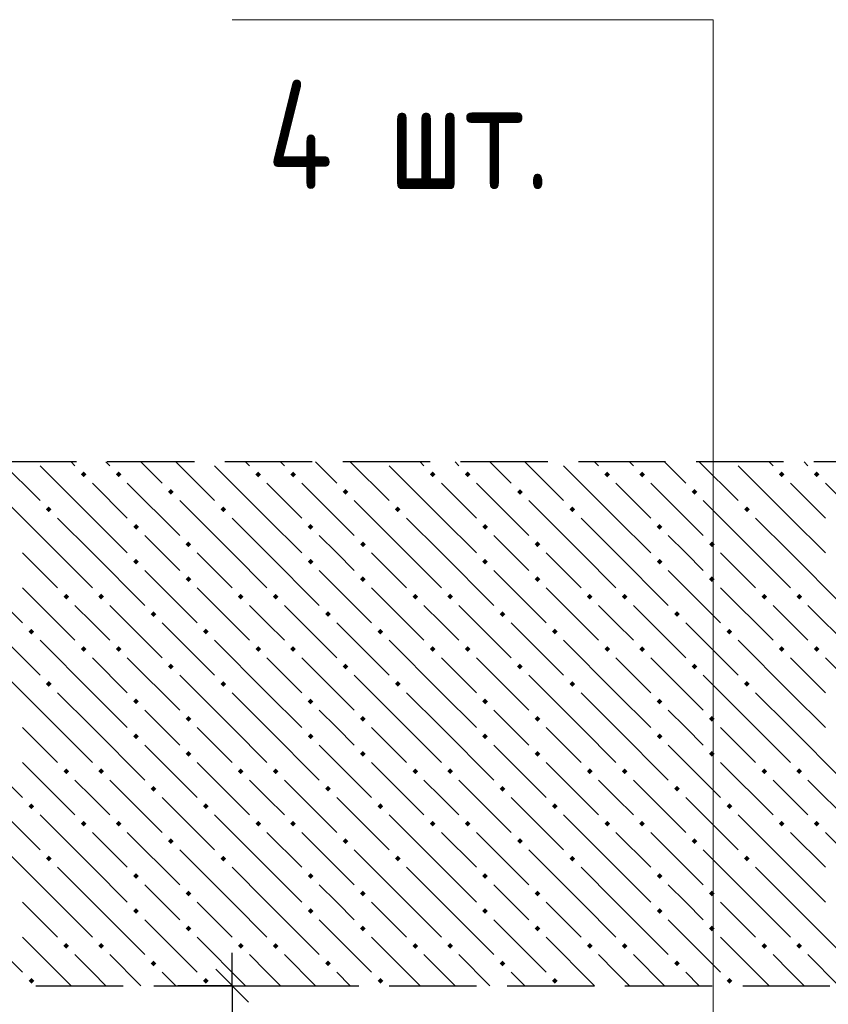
# Model space of a CAD drawing. Header units: millimetres. Extents: x 40580 to 1168286, y -220995 to 81020.
# Tile 261 of 419: x 717548 to 719401, y -103542 to -101287. Entities that reach past the tile are written whole.
import ezdxf

# ---------------------------------------------------------------- set-up
doc = ezdxf.new("R2010")
doc.units = ezdxf.units.MM
doc.linetypes.add('______2', pattern=[270, 200, -70])
for name, color, linetype, lineweight in [('Standard', 7, 'Continuous', 25), ('Позиционная метка номер позиции', 7, 'Continuous', 13), ('Примечания', 7, 'Continuous', 13)]:
    doc.layers.add(name, color=color, linetype=linetype, lineweight=lineweight)
doc.layers.add('ЖБ Стена верхний уровень', color=7, linetype='______2', true_color=0x656565)
doc.styles.add('GOST 2.304', font='isocpeur.ttf', dxfattribs={"width": 0.8})

msp = doc.modelspace()

# ---------------------------------------------------------------- hatches: boundary and pattern name
at = {"layer": 'ЖБ Стена верхний уровень', "linetype": 'Continuous', "lineweight": -3, "transparency": 33554687}
for points in [[(717688.1, -102328.5), (717694.6, -102322), (717701.1, -102328.5), (717694.6, -102335)], [(717768.1, -102328.5), (717774.6, -102322), (717781.1, -102328.5), (717774.6, -102335)], [(718088.1, -102328.5), (718094.6, -102322), (718101.1, -102328.5), (718094.6, -102335)], [(718168.1, -102328.5), (718174.6, -102322), (718181.1, -102328.5), (718174.6, -102335)], [(718488.1, -102328.5), (718494.6, -102322), (718501.1, -102328.5), (718494.6, -102335)], [(718568.1, -102328.5), (718574.6, -102322), (718581.1, -102328.5), (718574.6, -102335)], [(718888.1, -102328.5), (718894.6, -102322), (718901.1, -102328.5), (718894.6, -102335)], [(718968.1, -102328.5), (718974.6, -102322), (718981.1, -102328.5), (718974.6, -102335)], [(719288.1, -102328.5), (719294.6, -102322), (719301.1, -102328.5), (719294.6, -102335)], [(719368.1, -102328.5), (719374.6, -102322), (719381.1, -102328.5), (719374.6, -102335)], [(717888.1, -102368.5), (717894.6, -102362), (717901.1, -102368.5), (717894.6, -102375)], [(718288.1, -102368.5), (718294.6, -102362), (718301.1, -102368.5), (718294.6, -102375)], [(718688.1, -102368.5), (718694.6, -102362), (718701.1, -102368.5), (718694.6, -102375)], [(719088.1, -102368.5), (719094.6, -102362), (719101.1, -102368.5), (719094.6, -102375)], [(717608.1, -102408.5), (717614.6, -102402), (717621.1, -102408.5), (717614.6, -102415)], [(718008.1, -102408.5), (718014.6, -102402), (718021.1, -102408.5), (718014.6, -102415)], [(718408.1, -102408.5), (718414.6, -102402), (718421.1, -102408.5), (718414.6, -102415)], [(718808.1, -102408.5), (718814.6, -102402), (718821.1, -102408.5), (718814.6, -102415)], [(719208.1, -102408.5), (719214.6, -102402), (719221.1, -102408.5), (719214.6, -102415)], [(717808.1, -102448.5), (717814.6, -102442), (717821.1, -102448.5), (717814.6, -102455)], [(718208.1, -102448.5), (718214.6, -102442), (718221.1, -102448.5), (718214.6, -102455)], [(718608.1, -102448.5), (718614.6, -102442), (718621.1, -102448.5), (718614.6, -102455)], [(719008.1, -102448.5), (719014.6, -102442), (719021.1, -102448.5), (719014.6, -102455)], [(717928.1, -102488.5), (717934.6, -102482), (717941.1, -102488.5), (717934.6, -102495)], [(718328.1, -102488.5), (718334.6, -102482), (718341.1, -102488.5), (718334.6, -102495)], [(718728.1, -102488.5), (718734.6, -102482), (718741.1, -102488.5), (718734.6, -102495)], [(719128.1, -102488.5), (719134.6, -102482), (719141.1, -102488.5), (719134.6, -102495)], [(717808.1, -102528.5), (717814.6, -102522), (717821.1, -102528.5), (717814.6, -102535)], [(718208.1, -102528.5), (718214.6, -102522), (718221.1, -102528.5), (718214.6, -102535)], [(718608.1, -102528.5), (718614.6, -102522), (718621.1, -102528.5), (718614.6, -102535)], [(719008.1, -102528.5), (719014.6, -102522), (719021.1, -102528.5), (719014.6, -102535)], [(717928.1, -102568.5), (717934.6, -102562), (717941.1, -102568.5), (717934.6, -102575)], [(718328.1, -102568.5), (718334.6, -102562), (718341.1, -102568.5), (718334.6, -102575)], [(718728.1, -102568.5), (718734.6, -102562), (718741.1, -102568.5), (718734.6, -102575)], [(719128.1, -102568.5), (719134.6, -102562), (719141.1, -102568.5), (719134.6, -102575)], [(717648.1, -102608.5), (717654.6, -102602), (717661.1, -102608.5), (717654.6, -102615)], [(717728.1, -102608.5), (717734.6, -102602), (717741.1, -102608.5), (717734.6, -102615)], [(718048.1, -102608.5), (718054.6, -102602), (718061.1, -102608.5), (718054.6, -102615)], [(718128.1, -102608.5), (718134.6, -102602), (718141.1, -102608.5), (718134.6, -102615)], [(718448.1, -102608.5), (718454.6, -102602), (718461.1, -102608.5), (718454.6, -102615)], [(718528.1, -102608.5), (718534.6, -102602), (718541.1, -102608.5), (718534.6, -102615)], [(718848.1, -102608.5), (718854.6, -102602), (718861.1, -102608.5), (718854.6, -102615)], [(718928.1, -102608.5), (718934.6, -102602), (718941.1, -102608.5), (718934.6, -102615)], [(719248.1, -102608.5), (719254.6, -102602), (719261.1, -102608.5), (719254.6, -102615)], [(719328.1, -102608.5), (719334.6, -102602), (719341.1, -102608.5), (719334.6, -102615)], [(717848.1, -102648.5), (717854.6, -102642), (717861.1, -102648.5), (717854.6, -102655)], [(718248.1, -102648.5), (718254.6, -102642), (718261.1, -102648.5), (718254.6, -102655)], [(718648.1, -102648.5), (718654.6, -102642), (718661.1, -102648.5), (718654.6, -102655)], [(719048.1, -102648.5), (719054.6, -102642), (719061.1, -102648.5), (719054.6, -102655)], [(717568.1, -102688.5), (717574.6, -102682), (717581.1, -102688.5), (717574.6, -102695)], [(717968.1, -102688.5), (717974.6, -102682), (717981.1, -102688.5), (717974.6, -102695)], [(718368.1, -102688.5), (718374.6, -102682), (718381.1, -102688.5), (718374.6, -102695)], [(718768.1, -102688.5), (718774.6, -102682), (718781.1, -102688.5), (718774.6, -102695)], [(719168.1, -102688.5), (719174.6, -102682), (719181.1, -102688.5), (719174.6, -102695)], [(717688.1, -102728.5), (717694.6, -102722), (717701.1, -102728.5), (717694.6, -102735)], [(717768.1, -102728.5), (717774.6, -102722), (717781.1, -102728.5), (717774.6, -102735)], [(718088.1, -102728.5), (718094.6, -102722), (718101.1, -102728.5), (718094.6, -102735)], [(718168.1, -102728.5), (718174.6, -102722), (718181.1, -102728.5), (718174.6, -102735)], [(718488.1, -102728.5), (718494.6, -102722), (718501.1, -102728.5), (718494.6, -102735)], [(718568.1, -102728.5), (718574.6, -102722), (718581.1, -102728.5), (718574.6, -102735)], [(718888.1, -102728.5), (718894.6, -102722), (718901.1, -102728.5), (718894.6, -102735)], [(718968.1, -102728.5), (718974.6, -102722), (718981.1, -102728.5), (718974.6, -102735)], [(719288.1, -102728.5), (719294.6, -102722), (719301.1, -102728.5), (719294.6, -102735)], [(719368.1, -102728.5), (719374.6, -102722), (719381.1, -102728.5), (719374.6, -102735)], [(717888.1, -102768.5), (717894.6, -102762), (717901.1, -102768.5), (717894.6, -102775)], [(718288.1, -102768.5), (718294.6, -102762), (718301.1, -102768.5), (718294.6, -102775)], [(718688.1, -102768.5), (718694.6, -102762), (718701.1, -102768.5), (718694.6, -102775)], [(719088.1, -102768.5), (719094.6, -102762), (719101.1, -102768.5), (719094.6, -102775)], [(717608.1, -102808.5), (717614.6, -102802), (717621.1, -102808.5), (717614.6, -102815)], [(718008.1, -102808.5), (718014.6, -102802), (718021.1, -102808.5), (718014.6, -102815)], [(718408.1, -102808.5), (718414.6, -102802), (718421.1, -102808.5), (718414.6, -102815)], [(718808.1, -102808.5), (718814.6, -102802), (718821.1, -102808.5), (718814.6, -102815)], [(719208.1, -102808.5), (719214.6, -102802), (719221.1, -102808.5), (719214.6, -102815)], [(717808.1, -102848.5), (717814.6, -102842), (717821.1, -102848.5), (717814.6, -102855)], [(718208.1, -102848.5), (718214.6, -102842), (718221.1, -102848.5), (718214.6, -102855)], [(718608.1, -102848.5), (718614.6, -102842), (718621.1, -102848.5), (718614.6, -102855)], [(719008.1, -102848.5), (719014.6, -102842), (719021.1, -102848.5), (719014.6, -102855)], [(717928.1, -102888.5), (717934.6, -102882), (717941.1, -102888.5), (717934.6, -102895)], [(718328.1, -102888.5), (718334.6, -102882), (718341.1, -102888.5), (718334.6, -102895)], [(718728.1, -102888.5), (718734.6, -102882), (718741.1, -102888.5), (718734.6, -102895)], [(719128.1, -102888.5), (719134.6, -102882), (719141.1, -102888.5), (719134.6, -102895)], [(717808.1, -102928.5), (717814.6, -102922), (717821.1, -102928.5), (717814.6, -102935)], [(718208.1, -102928.5), (718214.6, -102922), (718221.1, -102928.5), (718214.6, -102935)], [(718608.1, -102928.5), (718614.6, -102922), (718621.1, -102928.5), (718614.6, -102935)], [(719008.1, -102928.5), (719014.6, -102922), (719021.1, -102928.5), (719014.6, -102935)], [(717928.1, -102968.5), (717934.6, -102962), (717941.1, -102968.5), (717934.6, -102975)], [(718328.1, -102968.5), (718334.6, -102962), (718341.1, -102968.5), (718334.6, -102975)], [(718728.1, -102968.5), (718734.6, -102962), (718741.1, -102968.5), (718734.6, -102975)], [(719128.1, -102968.5), (719134.6, -102962), (719141.1, -102968.5), (719134.6, -102975)], [(717648.1, -103008.5), (717654.6, -103002), (717661.1, -103008.5), (717654.6, -103015)], [(717728.1, -103008.5), (717734.6, -103002), (717741.1, -103008.5), (717734.6, -103015)], [(718048.1, -103008.5), (718054.6, -103002), (718061.1, -103008.5), (718054.6, -103015)], [(718128.1, -103008.5), (718134.6, -103002), (718141.1, -103008.5), (718134.6, -103015)], [(718448.1, -103008.5), (718454.6, -103002), (718461.1, -103008.5), (718454.6, -103015)], [(718528.1, -103008.5), (718534.6, -103002), (718541.1, -103008.5), (718534.6, -103015)], [(718848.1, -103008.5), (718854.6, -103002), (718861.1, -103008.5), (718854.6, -103015)], [(718928.1, -103008.5), (718934.6, -103002), (718941.1, -103008.5), (718934.6, -103015)], [(719248.1, -103008.5), (719254.6, -103002), (719261.1, -103008.5), (719254.6, -103015)], [(719328.1, -103008.5), (719334.6, -103002), (719341.1, -103008.5), (719334.6, -103015)], [(717848.1, -103048.5), (717854.6, -103042), (717861.1, -103048.5), (717854.6, -103055)], [(718248.1, -103048.5), (718254.6, -103042), (718261.1, -103048.5), (718254.6, -103055)], [(718648.1, -103048.5), (718654.6, -103042), (718661.1, -103048.5), (718654.6, -103055)], [(719048.1, -103048.5), (719054.6, -103042), (719061.1, -103048.5), (719054.6, -103055)], [(717568.1, -103088.5), (717574.6, -103082), (717581.1, -103088.5), (717574.6, -103095)], [(717968.1, -103088.5), (717974.6, -103082), (717981.1, -103088.5), (717974.6, -103095)], [(718368.1, -103088.5), (718374.6, -103082), (718381.1, -103088.5), (718374.6, -103095)], [(718768.1, -103088.5), (718774.6, -103082), (718781.1, -103088.5), (718774.6, -103095)], [(719168.1, -103088.5), (719174.6, -103082), (719181.1, -103088.5), (719174.6, -103095)], [(717688.1, -103128.5), (717694.6, -103122), (717701.1, -103128.5), (717694.6, -103135)], [(717768.1, -103128.5), (717774.6, -103122), (717781.1, -103128.5), (717774.6, -103135)], [(718088.1, -103128.5), (718094.6, -103122), (718101.1, -103128.5), (718094.6, -103135)], [(718168.1, -103128.5), (718174.6, -103122), (718181.1, -103128.5), (718174.6, -103135)], [(718488.1, -103128.5), (718494.6, -103122), (718501.1, -103128.5), (718494.6, -103135)], [(718568.1, -103128.5), (718574.6, -103122), (718581.1, -103128.5), (718574.6, -103135)], [(718888.1, -103128.5), (718894.6, -103122), (718901.1, -103128.5), (718894.6, -103135)], [(718968.1, -103128.5), (718974.6, -103122), (718981.1, -103128.5), (718974.6, -103135)], [(719288.1, -103128.5), (719294.6, -103122), (719301.1, -103128.5), (719294.6, -103135)], [(719368.1, -103128.5), (719374.6, -103122), (719381.1, -103128.5), (719374.6, -103135)], [(717888.1, -103168.5), (717894.6, -103162), (717901.1, -103168.5), (717894.6, -103175)], [(718288.1, -103168.5), (718294.6, -103162), (718301.1, -103168.5), (718294.6, -103175)], [(718688.1, -103168.5), (718694.6, -103162), (718701.1, -103168.5), (718694.6, -103175)], [(719088.1, -103168.5), (719094.6, -103162), (719101.1, -103168.5), (719094.6, -103175)], [(717608.1, -103208.5), (717614.6, -103202), (717621.1, -103208.5), (717614.6, -103215)], [(718008.1, -103208.5), (718014.6, -103202), (718021.1, -103208.5), (718014.6, -103215)], [(718408.1, -103208.5), (718414.6, -103202), (718421.1, -103208.5), (718414.6, -103215)], [(718808.1, -103208.5), (718814.6, -103202), (718821.1, -103208.5), (718814.6, -103215)], [(719208.1, -103208.5), (719214.6, -103202), (719221.1, -103208.5), (719214.6, -103215)], [(717808.1, -103248.5), (717814.6, -103242), (717821.1, -103248.5), (717814.6, -103255)], [(718208.1, -103248.5), (718214.6, -103242), (718221.1, -103248.5), (718214.6, -103255)], [(718608.1, -103248.5), (718614.6, -103242), (718621.1, -103248.5), (718614.6, -103255)], [(719008.1, -103248.5), (719014.6, -103242), (719021.1, -103248.5), (719014.6, -103255)], [(717928.1, -103288.5), (717934.6, -103282), (717941.1, -103288.5), (717934.6, -103295)], [(718328.1, -103288.5), (718334.6, -103282), (718341.1, -103288.5), (718334.6, -103295)], [(718728.1, -103288.5), (718734.6, -103282), (718741.1, -103288.5), (718734.6, -103295)], [(719128.1, -103288.5), (719134.6, -103282), (719141.1, -103288.5), (719134.6, -103295)], [(717808.1, -103328.5), (717814.6, -103322), (717821.1, -103328.5), (717814.6, -103335)], [(718208.1, -103328.5), (718214.6, -103322), (718221.1, -103328.5), (718214.6, -103335)], [(718608.1, -103328.5), (718614.6, -103322), (718621.1, -103328.5), (718614.6, -103335)], [(719008.1, -103328.5), (719014.6, -103322), (719021.1, -103328.5), (719014.6, -103335)], [(717928.1, -103368.5), (717934.6, -103362), (717941.1, -103368.5), (717934.6, -103375)], [(718328.1, -103368.5), (718334.6, -103362), (718341.1, -103368.5), (718334.6, -103375)], [(718728.1, -103368.5), (718734.6, -103362), (718741.1, -103368.5), (718734.6, -103375)], [(719128.1, -103368.5), (719134.6, -103362), (719141.1, -103368.5), (719134.6, -103375)], [(717648.1, -103408.5), (717654.6, -103402), (717661.1, -103408.5), (717654.6, -103415)], [(717728.1, -103408.5), (717734.6, -103402), (717741.1, -103408.5), (717734.6, -103415)], [(718048.1, -103408.5), (718054.6, -103402), (718061.1, -103408.5), (718054.6, -103415)], [(718128.1, -103408.5), (718134.6, -103402), (718141.1, -103408.5), (718134.6, -103415)], [(718448.1, -103408.5), (718454.6, -103402), (718461.1, -103408.5), (718454.6, -103415)], [(718528.1, -103408.5), (718534.6, -103402), (718541.1, -103408.5), (718534.6, -103415)], [(718848.1, -103408.5), (718854.6, -103402), (718861.1, -103408.5), (718854.6, -103415)], [(718928.1, -103408.5), (718934.6, -103402), (718941.1, -103408.5), (718934.6, -103415)], [(719248.1, -103408.5), (719254.6, -103402), (719261.1, -103408.5), (719254.6, -103415)], [(719328.1, -103408.5), (719334.6, -103402), (719341.1, -103408.5), (719334.6, -103415)], [(717848.1, -103448.5), (717854.6, -103442), (717861.1, -103448.5), (717854.6, -103455)], [(718248.1, -103448.5), (718254.6, -103442), (718261.1, -103448.5), (718254.6, -103455)], [(718648.1, -103448.5), (718654.6, -103442), (718661.1, -103448.5), (718654.6, -103455)], [(719048.1, -103448.5), (719054.6, -103442), (719061.1, -103448.5), (719054.6, -103455)], [(717568.1, -103488.5), (717574.6, -103482), (717581.1, -103488.5), (717574.6, -103495)], [(717968.1, -103488.5), (717974.6, -103482), (717981.1, -103488.5), (717974.6, -103495)], [(718368.1, -103488.5), (718374.6, -103482), (718381.1, -103488.5), (718374.6, -103495)], [(718768.1, -103488.5), (718774.6, -103482), (718781.1, -103488.5), (718774.6, -103495)], [(719168.1, -103488.5), (719174.6, -103482), (719181.1, -103488.5), (719174.6, -103495)]]:
    msp.add_hatch(color=7, dxfattribs=at).paths.add_polyline_path(points, flags=16)

# ---------------------------------------------------------------- linework, layer by layer
at = {"layer": 'Standard', "color": 7, "linetype": 'Continuous', "lineweight": -3, "transparency": 33554687}
msp.add_line((718035.1, -103499.6), (718035.1, -103424.6), dxfattribs=at)
at = {"layer": 'Standard', "color": 7, "linetype": 'Continuous', "lineweight": 25, "transparency": 33554687}
msp.add_line((717997.6, -103462.1), (718072.6, -103537.1), dxfattribs=at)
at = {"layer": 'Standard', "color": 251, "linetype": 'Continuous', "lineweight": -3, "true_color": 0x656565, "transparency": 33554687}
for q in [(717910.1, -103499.6), (718160.1, -103499.6), (718035.1, -103499.6)]:
    msp.add_line((718035.1, -103499.6), q, dxfattribs=at)
at = {"layer": 'Standard', "color": 7, "linetype": 'Continuous', "lineweight": -3, "transparency": 33554687}
msp.add_lwpolyline([(718035.1, -103499.6), (718035.1, -103946.7), (718035.1, -103946.7), (718035.1, -103966.3)], dxfattribs=at)
at = {"layer": 'ЖБ Стена верхний уровень', "color": 251, "linetype": '______2', "lineweight": -3, "true_color": 0x656565, "transparency": 33554687}
for p, q in [((719568.4, -102299.6), (716235.1, -102299.6)), ((716235.1, -103499.6), (720768.4, -103499.6))]:
    msp.add_line(p, q, dxfattribs=at)
at = {"layer": 'ЖБ Стена верхний уровень', "color": 9, "linetype": 'Continuous', "lineweight": -3, "true_color": 0xc7c7c7, "transparency": 33554687}
for p, q in [((717505.7, -102299.6), (717594.6, -102388.5)), ((717665.7, -102299.6), (717674.6, -102308.5)), ((717754.6, -102308.5), (717745.7, -102299.6)), ((717825.7, -102299.6), (717874.6, -102348.5)), ((717905.7, -102299.6), (717994.6, -102388.5)), ((718065.7, -102299.6), (718074.6, -102308.5)), ((718154.6, -102308.5), (718145.7, -102299.6)), ((718225.7, -102299.6), (718274.6, -102348.5)), ((718305.7, -102299.6), (718394.6, -102388.5)), ((718465.7, -102299.6), (718474.6, -102308.5)), ((718554.6, -102308.5), (718545.7, -102299.6)), ((718625.7, -102299.6), (718674.6, -102348.5)), ((718705.7, -102299.6), (718794.6, -102388.5)), ((718865.7, -102299.6), (718874.6, -102308.5)), ((718954.6, -102308.5), (718945.7, -102299.6)), ((719025.7, -102299.6), (719074.6, -102348.5)), ((719105.7, -102299.6), (719194.6, -102388.5)), ((719265.7, -102299.6), (719274.6, -102308.5)), ((719354.6, -102308.5), (719345.7, -102299.6)), ((717714.6, -102428.5), (717594.6, -102308.5)), ((718114.6, -102428.5), (717994.6, -102308.5)), ((718514.6, -102428.5), (718394.6, -102308.5)), ((718914.6, -102428.5), (718794.6, -102308.5)), ((719314.6, -102428.5), (719194.6, -102308.5)), ((717714.6, -102348.5), (717794.6, -102428.5)), ((717794.6, -102348.5), (717914.6, -102468.5)), ((718114.6, -102348.5), (718194.6, -102428.5)), ((718194.6, -102348.5), (718314.6, -102468.5)), ((718514.6, -102348.5), (718594.6, -102428.5)), ((718594.6, -102348.5), (718714.6, -102468.5)), ((718914.6, -102348.5), (718994.6, -102428.5)), ((718994.6, -102348.5), (719114.6, -102468.5)), ((719314.6, -102348.5), (719394.6, -102428.5)), ((719394.6, -102348.5), (719514.6, -102468.5)), ((717634.6, -102508.5), (717514.6, -102388.5)), ((718034.6, -102508.5), (717914.6, -102388.5)), ((718434.6, -102508.5), (718314.6, -102388.5)), ((718834.6, -102508.5), (718714.6, -102388.5)), ((719234.6, -102508.5), (719114.6, -102388.5)), ((717634.6, -102428.5), (717714.6, -102508.5)), ((717714.6, -102428.5), (717794.6, -102508.5)), ((718034.6, -102428.5), (718114.6, -102508.5)), ((718114.6, -102428.5), (718194.6, -102508.5)), ((718434.6, -102428.5), (718514.6, -102508.5)), ((718514.6, -102428.5), (718594.6, -102508.5)), ((718834.6, -102428.5), (718914.6, -102508.5)), ((718914.6, -102428.5), (718994.6, -102508.5)), ((719234.6, -102428.5), (719314.6, -102508.5)), ((719314.6, -102428.5), (719394.6, -102508.5)), ((717874.6, -102508.5), (717834.6, -102468.5)), ((718274.6, -102508.5), (718234.6, -102468.5)), ((718674.6, -102508.5), (718634.6, -102468.5)), ((719074.6, -102508.5), (719034.6, -102468.5)), ((717554.6, -102508.5), (717634.6, -102588.5)), ((717634.6, -102508.5), (717714.6, -102588.5)), ((717714.6, -102508.5), (717834.6, -102628.5)), ((717914.6, -102548.5), (717874.6, -102508.5)), ((717954.6, -102508.5), (718034.6, -102588.5)), ((718034.6, -102508.5), (718114.6, -102588.5)), ((718114.6, -102508.5), (718234.6, -102628.5)), ((718314.6, -102548.5), (718274.6, -102508.5)), ((718354.6, -102508.5), (718434.6, -102588.5)), ((718434.6, -102508.5), (718514.6, -102588.5)), ((718514.6, -102508.5), (718634.6, -102628.5)), ((718714.6, -102548.5), (718674.6, -102508.5)), ((718754.6, -102508.5), (718834.6, -102588.5)), ((718834.6, -102508.5), (718914.6, -102588.5)), ((718914.6, -102508.5), (719034.6, -102628.5)), ((719114.6, -102548.5), (719074.6, -102508.5)), ((719154.6, -102508.5), (719234.6, -102588.5)), ((719234.6, -102508.5), (719314.6, -102588.5)), ((719314.6, -102508.5), (719434.6, -102628.5)), ((717434.6, -102548.5), (717554.6, -102668.5)), ((717834.6, -102548.5), (717954.6, -102668.5)), ((718234.6, -102548.5), (718354.6, -102668.5)), ((718634.6, -102548.5), (718754.6, -102668.5)), ((719034.6, -102548.5), (719154.6, -102668.5)), ((717554.6, -102588.5), (717674.6, -102708.5)), ((717954.6, -102588.5), (718074.6, -102708.5)), ((718354.6, -102588.5), (718474.6, -102708.5)), ((718754.6, -102588.5), (718874.6, -102708.5)), ((719154.6, -102588.5), (719274.6, -102708.5)), ((717714.6, -102668.5), (717674.6, -102628.5)), ((717754.6, -102628.5), (717874.6, -102748.5)), ((718114.6, -102668.5), (718074.6, -102628.5)), ((718154.6, -102628.5), (718274.6, -102748.5)), ((718514.6, -102668.5), (718474.6, -102628.5)), ((718554.6, -102628.5), (718674.6, -102748.5)), ((718914.6, -102668.5), (718874.6, -102628.5)), ((718954.6, -102628.5), (719074.6, -102748.5)), ((719314.6, -102668.5), (719274.6, -102628.5)), ((719354.6, -102628.5), (719474.6, -102748.5)), ((717474.6, -102668.5), (717594.6, -102788.5)), ((717754.6, -102708.5), (717714.6, -102668.5)), ((717874.6, -102668.5), (717994.6, -102788.5)), ((718154.6, -102708.5), (718114.6, -102668.5)), ((718274.6, -102668.5), (718394.6, -102788.5)), ((718554.6, -102708.5), (718514.6, -102668.5)), ((718674.6, -102668.5), (718794.6, -102788.5)), ((718954.6, -102708.5), (718914.6, -102668.5)), ((719074.6, -102668.5), (719194.6, -102788.5)), ((719354.6, -102708.5), (719314.6, -102668.5)), ((717714.6, -102828.5), (717594.6, -102708.5)), ((718114.6, -102828.5), (717994.6, -102708.5)), ((718514.6, -102828.5), (718394.6, -102708.5)), ((718914.6, -102828.5), (718794.6, -102708.5)), ((719314.6, -102828.5), (719194.6, -102708.5)), ((717714.6, -102748.5), (717794.6, -102828.5)), ((717794.6, -102748.5), (717914.6, -102868.5)), ((718114.6, -102748.5), (718194.6, -102828.5)), ((718194.6, -102748.5), (718314.6, -102868.5)), ((718514.6, -102748.5), (718594.6, -102828.5)), ((718594.6, -102748.5), (718714.6, -102868.5)), ((718914.6, -102748.5), (718994.6, -102828.5)), ((718994.6, -102748.5), (719114.6, -102868.5)), ((719314.6, -102748.5), (719394.6, -102828.5)), ((719394.6, -102748.5), (719514.6, -102868.5)), ((717634.6, -102908.5), (717514.6, -102788.5)), ((718034.6, -102908.5), (717914.6, -102788.5)), ((718434.6, -102908.5), (718314.6, -102788.5)), ((718834.6, -102908.5), (718714.6, -102788.5)), ((719234.6, -102908.5), (719114.6, -102788.5)), ((717634.6, -102828.5), (717714.6, -102908.5)), ((717714.6, -102828.5), (717794.6, -102908.5)), ((718034.6, -102828.5), (718114.6, -102908.5)), ((718114.6, -102828.5), (718194.6, -102908.5)), ((718434.6, -102828.5), (718514.6, -102908.5)), ((718514.6, -102828.5), (718594.6, -102908.5)), ((718834.6, -102828.5), (718914.6, -102908.5)), ((718914.6, -102828.5), (718994.6, -102908.5)), ((719234.6, -102828.5), (719314.6, -102908.5)), ((719314.6, -102828.5), (719394.6, -102908.5)), ((717874.6, -102908.5), (717834.6, -102868.5)), ((718274.6, -102908.5), (718234.6, -102868.5)), ((718674.6, -102908.5), (718634.6, -102868.5)), ((719074.6, -102908.5), (719034.6, -102868.5)), ((717554.6, -102908.5), (717634.6, -102988.5)), ((717634.6, -102908.5), (717714.6, -102988.5)), ((717714.6, -102908.5), (717834.6, -103028.5)), ((717914.6, -102948.5), (717874.6, -102908.5)), ((717954.6, -102908.5), (718034.6, -102988.5)), ((718034.6, -102908.5), (718114.6, -102988.5)), ((718114.6, -102908.5), (718234.6, -103028.5)), ((718314.6, -102948.5), (718274.6, -102908.5)), ((718354.6, -102908.5), (718434.6, -102988.5)), ((718434.6, -102908.5), (718514.6, -102988.5)), ((718514.6, -102908.5), (718634.6, -103028.5)), ((718714.6, -102948.5), (718674.6, -102908.5)), ((718754.6, -102908.5), (718834.6, -102988.5)), ((718834.6, -102908.5), (718914.6, -102988.5)), ((718914.6, -102908.5), (719034.6, -103028.5)), ((719114.6, -102948.5), (719074.6, -102908.5)), ((719154.6, -102908.5), (719234.6, -102988.5)), ((719234.6, -102908.5), (719314.6, -102988.5)), ((719314.6, -102908.5), (719434.6, -103028.5)), ((717434.6, -102948.5), (717554.6, -103068.5)), ((717834.6, -102948.5), (717954.6, -103068.5)), ((718234.6, -102948.5), (718354.6, -103068.5)), ((718634.6, -102948.5), (718754.6, -103068.5)), ((719034.6, -102948.5), (719154.6, -103068.5)), ((717554.6, -102988.5), (717674.6, -103108.5)), ((717954.6, -102988.5), (718074.6, -103108.5)), ((718354.6, -102988.5), (718474.6, -103108.5)), ((718754.6, -102988.5), (718874.6, -103108.5)), ((719154.6, -102988.5), (719274.6, -103108.5)), ((717714.6, -103068.5), (717674.6, -103028.5)), ((717754.6, -103028.5), (717874.6, -103148.5)), ((718114.6, -103068.5), (718074.6, -103028.5)), ((718154.6, -103028.5), (718274.6, -103148.5)), ((718514.6, -103068.5), (718474.6, -103028.5)), ((718554.6, -103028.5), (718674.6, -103148.5)), ((718914.6, -103068.5), (718874.6, -103028.5)), ((718954.6, -103028.5), (719074.6, -103148.5)), ((719314.6, -103068.5), (719274.6, -103028.5)), ((719354.6, -103028.5), (719474.6, -103148.5)), ((717474.6, -103068.5), (717594.6, -103188.5)), ((717754.6, -103108.5), (717714.6, -103068.5)), ((717874.6, -103068.5), (717994.6, -103188.5)), ((718154.6, -103108.5), (718114.6, -103068.5)), ((718274.6, -103068.5), (718394.6, -103188.5)), ((718554.6, -103108.5), (718514.6, -103068.5)), ((718674.6, -103068.5), (718794.6, -103188.5)), ((718954.6, -103108.5), (718914.6, -103068.5)), ((719074.6, -103068.5), (719194.6, -103188.5)), ((719354.6, -103108.5), (719314.6, -103068.5)), ((717714.6, -103228.5), (717594.6, -103108.5)), ((718114.6, -103228.5), (717994.6, -103108.5)), ((718514.6, -103228.5), (718394.6, -103108.5)), ((718914.6, -103228.5), (718794.6, -103108.5)), ((719314.6, -103228.5), (719194.6, -103108.5)), ((717714.6, -103148.5), (717794.6, -103228.5)), ((717794.6, -103148.5), (717914.6, -103268.5)), ((718114.6, -103148.5), (718194.6, -103228.5)), ((718194.6, -103148.5), (718314.6, -103268.5)), ((718514.6, -103148.5), (718594.6, -103228.5)), ((718594.6, -103148.5), (718714.6, -103268.5)), ((718914.6, -103148.5), (718994.6, -103228.5)), ((718994.6, -103148.5), (719114.6, -103268.5)), ((719314.6, -103148.5), (719394.6, -103228.5)), ((719394.6, -103148.5), (719514.6, -103268.5)), ((717634.6, -103308.5), (717514.6, -103188.5)), ((718034.6, -103308.5), (717914.6, -103188.5)), ((718434.6, -103308.5), (718314.6, -103188.5)), ((718834.6, -103308.5), (718714.6, -103188.5)), ((719234.6, -103308.5), (719114.6, -103188.5)), ((717634.6, -103228.5), (717714.6, -103308.5)), ((717714.6, -103228.5), (717794.6, -103308.5)), ((718034.6, -103228.5), (718114.6, -103308.5)), ((718114.6, -103228.5), (718194.6, -103308.5)), ((718434.6, -103228.5), (718514.6, -103308.5)), ((718514.6, -103228.5), (718594.6, -103308.5)), ((718834.6, -103228.5), (718914.6, -103308.5)), ((718914.6, -103228.5), (718994.6, -103308.5)), ((719234.6, -103228.5), (719314.6, -103308.5)), ((719314.6, -103228.5), (719394.6, -103308.5)), ((717874.6, -103308.5), (717834.6, -103268.5)), ((718274.6, -103308.5), (718234.6, -103268.5)), ((718674.6, -103308.5), (718634.6, -103268.5)), ((719074.6, -103308.5), (719034.6, -103268.5)), ((717554.6, -103308.5), (717634.6, -103388.5)), ((717634.6, -103308.5), (717714.6, -103388.5)), ((717714.6, -103308.5), (717834.6, -103428.5)), ((717914.6, -103348.5), (717874.6, -103308.5)), ((717954.6, -103308.5), (718034.6, -103388.5)), ((718034.6, -103308.5), (718114.6, -103388.5)), ((718114.6, -103308.5), (718234.6, -103428.5)), ((718314.6, -103348.5), (718274.6, -103308.5)), ((718354.6, -103308.5), (718434.6, -103388.5)), ((718434.6, -103308.5), (718514.6, -103388.5)), ((718514.6, -103308.5), (718634.6, -103428.5)), ((718714.6, -103348.5), (718674.6, -103308.5)), ((718754.6, -103308.5), (718834.6, -103388.5)), ((718834.6, -103308.5), (718914.6, -103388.5)), ((718914.6, -103308.5), (719034.6, -103428.5)), ((719114.6, -103348.5), (719074.6, -103308.5)), ((719154.6, -103308.5), (719234.6, -103388.5)), ((719234.6, -103308.5), (719314.6, -103388.5)), ((719314.6, -103308.5), (719434.6, -103428.5)), ((717434.6, -103348.5), (717554.6, -103468.5)), ((717834.6, -103348.5), (717954.6, -103468.5)), ((718234.6, -103348.5), (718354.6, -103468.5)), ((718634.6, -103348.5), (718754.6, -103468.5)), ((719034.6, -103348.5), (719154.6, -103468.5)), ((717554.6, -103388.5), (717665.7, -103499.6)), ((717954.6, -103388.5), (718065.7, -103499.6)), ((718354.6, -103388.5), (718465.7, -103499.6)), ((718754.6, -103388.5), (718865.7, -103499.6)), ((719154.6, -103388.5), (719265.7, -103499.6)), ((717714.6, -103468.5), (717674.6, -103428.5)), ((717754.6, -103428.5), (717825.7, -103499.6)), ((718114.6, -103468.5), (718074.6, -103428.5)), ((718154.6, -103428.5), (718225.7, -103499.6)), ((718514.6, -103468.5), (718474.6, -103428.5)), ((718554.6, -103428.5), (718625.7, -103499.6)), ((718914.6, -103468.5), (718874.6, -103428.5)), ((718954.6, -103428.5), (719025.7, -103499.6)), ((719314.6, -103468.5), (719274.6, -103428.5)), ((719354.6, -103428.5), (719425.7, -103499.6)), ((717745.7, -103499.6), (717714.6, -103468.5)), ((717874.6, -103468.5), (717905.7, -103499.6)), ((718145.7, -103499.6), (718114.6, -103468.5)), ((718274.6, -103468.5), (718305.7, -103499.6)), ((718545.7, -103499.6), (718514.6, -103468.5)), ((718674.6, -103468.5), (718705.7, -103499.6)), ((718945.7, -103499.6), (718914.6, -103468.5)), ((719074.6, -103468.5), (719105.7, -103499.6)), ((719345.7, -103499.6), (719314.6, -103468.5))]:
    msp.add_line(p, q, dxfattribs=at)
at = {"layer": 'Позиционная метка номер позиции', "color": 7, "linetype": 'Continuous', "lineweight": 13, "transparency": 33554687}
msp.add_lwpolyline([(718035.1, -101287), (719137.2, -101287), (719137.2, -105299.6)], dxfattribs=at)

# ---------------------------------------------------------------- texts
at = {"layer": 'Примечания', "color": 7, "linetype": 'Continuous', "lineweight": 25, "transparency": 33554687, "insert": (718115.1, -101675), "char_height": 250, "width": 835.51, "attachment_point": 7, "style": 'GOST 2.304'}
msp.add_mtext('4\\~шт.', dxfattribs=at)

doc.saveas('drawing.dxf')
